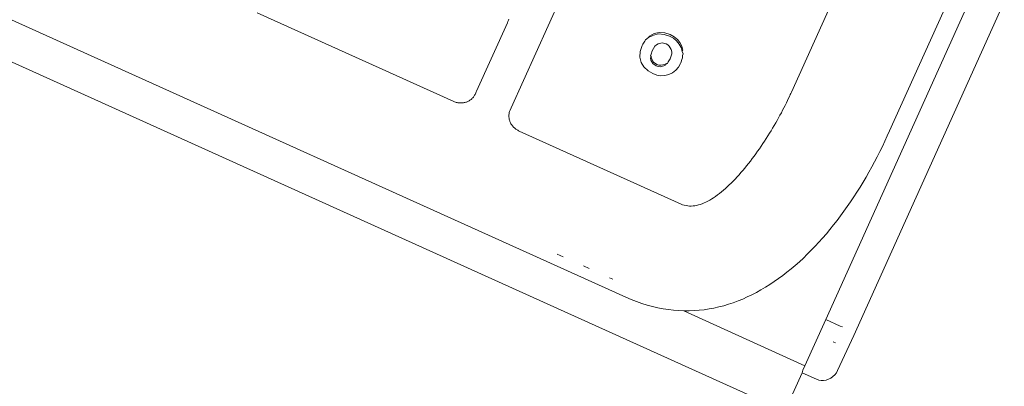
# Model space of a CAD drawing. Header units: millimetres. Extents: x 7483 to 13091, y 8111 to 13871.
# Tile 405 of 656: x 9768.21 to 9773.34, y 10168.42 to 10170.33. Entities that reach past the tile are written whole.
import ezdxf

# ---------------------------------------------------------------- set-up
doc = ezdxf.new("R2010")
doc.units = ezdxf.units.MM
doc.layers.add('2d_2_WYMIAROWA', color=8, linetype='Continuous', lineweight=15)
doc.layers.add('MEBLE PKN', color=150, linetype='Continuous', lineweight=20)
doc.layers.add('a___wymiary', color=7, linetype='Continuous', lineweight=5, true_color=0x000000)
doc.layers.add('wymiary', color=7, linetype='Continuous', lineweight=5, true_color=0xb2b2b2)
doc.styles.add('Arial', font='arial.ttf')
doc.dimstyles.new('wymiary agp1', dxfattribs={"dimtxt": 16, "dimasz": 5, "dimexe": 30, "dimexo": 60, "dimgap": 1.8, "dimtad": 1, "dimdec": 3, "dimrnd": 0.5, "dimdsep": 46, "dimtxsty": 'Arial', "dimblk": 'znacznik', "dimcen": 1.5, "dimse1": 1, "dimse2": 1, "dimclrd": 256, "dimazin": 0, "dimtfac": 1, "dimtdec": 3, "dimtmove": 1, "dimatfit": 3, "dimldrblk": 'znacznik', "dimfxl": 0, "dimlwd": -1, "dimarcsym": 0})

# ---------------------------------------------------------------- blocks, each defined once
blk = doc.blocks.new('WYSPA KASOWA')
at = {"layer": '2d_2_WYMIAROWA'}
for p, q in [((-318.7885, 4.9052), (-313.6444, 16.3127)), ((-318.6019, 5.972), (-314.5528, 14.9623)), ((-318.9344, 4.9888), (-314.5237, 14.7805)), ((-325.6205, 7.432), (-319.1486, 4.5123)), ((-319.9788, 5.1057), (-324.6144, 7.1971)), ((-320.5766, 6.0932), (-320.099, 7.1536)), ((-320.8753, 6.1256), (-321.9011, 6.5883)), ((-318.9146, 6.6177), (-319.1141, 6.1745)), ((-320.5964, 6.5362), (-320.7571, 6.1793)), ((-320.5939, 6.5418), (-320.5964, 6.5362)), ((-320.5924, 6.5458), (-320.5939, 6.5418)), ((-320.5905, 6.5491), (-320.5924, 6.5458)), ((-320.588, 6.5548), (-320.5905, 6.5491)), ((-319.8555, 6.4665), (-319.8311, 6.4799)), ((-319.8346, 6.4721), (-319.8074, 6.4777)), ((-319.8311, 6.4799), (-319.8038, 6.4855)), ((-319.8074, 6.4777), (-319.7787, 6.4757)), ((-319.8038, 6.4855), (-319.7752, 6.4835)), ((-319.7787, 6.4757), (-319.7501, 6.4665)), ((-319.7752, 6.4835), (-319.7465, 6.4742)), ((-319.7465, 6.4742), (-319.7262, 6.463)), ((-319.891, 6.4203), (-319.8896, 6.4245)), ((-319.8896, 6.4245), (-319.8791, 6.4396)), ((-319.8791, 6.4396), (-319.8756, 6.4473)), ((-319.8756, 6.4473), (-319.8591, 6.4587)), ((-319.8591, 6.4587), (-319.8346, 6.4721)), ((-319.8591, 6.4587), (-319.8555, 6.4665)), ((-319.8086, 6.4266), (-319.8184, 6.4212)), ((-319.7883, 6.4308), (-319.8086, 6.4266)), ((-319.7681, 6.4261), (-319.7883, 6.4308)), ((-319.7588, 6.4208), (-319.7681, 6.4261)), ((-319.7501, 6.4665), (-319.7298, 6.4552)), ((-319.7298, 6.4552), (-319.713, 6.4414)), ((-319.7262, 6.463), (-319.7094, 6.4492)), ((-319.713, 6.4414), (-319.6998, 6.4251)), ((-319.7094, 6.4492), (-319.6962, 6.4329)), ((-319.6998, 6.4251), (-319.6901, 6.4063)), ((-319.6962, 6.4329), (-319.6865, 6.414)), ((-319.9051, 6.3564), (-319.9034, 6.3856)), ((-319.9034, 6.3856), (-319.8932, 6.4168)), ((-319.891, 6.4203), (-319.8932, 6.4168)), ((-319.8456, 6.372), (-319.8492, 6.3642)), ((-319.8416, 6.3903), (-319.8456, 6.372)), ((-319.8416, 6.3903), (-319.8271, 6.4133)), ((-319.8184, 6.4212), (-319.8271, 6.4133)), ((-319.7512, 6.4141), (-319.7588, 6.4208)), ((-319.7409, 6.3961), (-319.7512, 6.4141)), ((-319.7462, 6.3477), (-319.7387, 6.3735)), ((-319.7386, 6.3852), (-319.7409, 6.3961)), ((-319.7387, 6.3735), (-319.7386, 6.3852)), ((-319.6901, 6.4063), (-319.6843, 6.386)), ((-319.6865, 6.414), (-319.6807, 6.3938)), ((-319.6807, 6.3938), (-319.6843, 6.386)), ((-319.6843, 6.386), (-319.6793, 6.3733)), ((-319.6793, 6.3733), (-319.6829, 6.3656)), ((-319.8985, 6.3297), (-319.9051, 6.3564)), ((-319.8835, 6.3057), (-319.8985, 6.3297)), ((-319.8457, 6.3602), (-319.8493, 6.3524)), ((-319.8493, 6.3524), (-319.847, 6.3415)), ((-319.8492, 6.3642), (-319.8457, 6.3602)), ((-319.847, 6.3415), (-319.8366, 6.3235)), ((-319.8457, 6.3602), (-319.8434, 6.3493)), ((-319.8434, 6.3493), (-319.833, 6.3313)), ((-319.833, 6.3313), (-319.8366, 6.3235)), ((-319.8366, 6.3235), (-319.8197, 6.3114)), ((-319.833, 6.3313), (-319.8161, 6.3192)), ((-319.8161, 6.3192), (-319.806, 6.3158)), ((-319.7756, 6.3187), (-319.766, 6.3242)), ((-319.7695, 6.3165), (-319.766, 6.3242)), ((-319.766, 6.3242), (-319.7608, 6.3244)), ((-319.7608, 6.3244), (-319.7572, 6.3322)), ((-319.7572, 6.3322), (-319.7462, 6.3477)), ((-319.6931, 6.324), (-319.7041, 6.3045)), ((-319.6918, 6.3277), (-319.6931, 6.324)), ((-319.6896, 6.3317), (-319.6918, 6.3277)), ((-319.6858, 6.3449), (-319.6896, 6.3317)), ((-319.6823, 6.3526), (-319.6858, 6.3449)), ((-319.6829, 6.3656), (-319.6823, 6.3526)), ((-319.8625, 6.2858), (-319.8835, 6.3057)), ((-319.8377, 6.2711), (-319.8625, 6.2858)), ((-319.8162, 6.2635), (-319.8377, 6.2711)), ((-319.8197, 6.3114), (-319.8096, 6.308)), ((-319.8096, 6.308), (-319.7995, 6.3068)), ((-319.806, 6.3158), (-319.7959, 6.3145)), ((-319.7995, 6.3068), (-319.7792, 6.311)), ((-319.7959, 6.3145), (-319.7756, 6.3187)), ((-319.7792, 6.311), (-319.7695, 6.3165)), ((-319.7341, 6.2758), (-319.7533, 6.2666)), ((-319.7177, 6.2884), (-319.7341, 6.2758)), ((-319.7041, 6.3045), (-319.7177, 6.2884)), ((-319.7949, 6.2602), (-319.8162, 6.2635)), ((-319.774, 6.2612), (-319.7949, 6.2602)), ((-319.7533, 6.2666), (-319.774, 6.2612)), ((-320.763, 6.1663), (-320.7649, 6.1624)), ((-320.7589, 6.1753), (-320.763, 6.1663)), ((-320.7571, 6.1793), (-320.7589, 6.1753)), ((-319.1173, 6.1674), (-319.1201, 6.1616)), ((-319.1173, 6.1674), (-319.1156, 6.1711)), ((-319.1141, 6.1745), (-319.1156, 6.1711)), ((-320.8713, 6.1239), (-320.8753, 6.1256)), ((-320.8671, 6.1224), (-320.8713, 6.1239)), ((-320.863, 6.1211), (-320.8671, 6.1224)), ((-320.8588, 6.12), (-320.863, 6.1211)), ((-320.8546, 6.1192), (-320.8588, 6.12)), ((-320.8505, 6.1185), (-320.8546, 6.1192)), ((-320.8463, 6.1181), (-320.8505, 6.1185)), ((-320.8421, 6.1178), (-320.8463, 6.1181)), ((-320.8379, 6.1178), (-320.8421, 6.1178)), ((-320.8338, 6.1179), (-320.8379, 6.1178)), ((-320.8296, 6.1183), (-320.8338, 6.1179)), ((-320.8256, 6.1188), (-320.8296, 6.1183)), ((-320.8215, 6.1196), (-320.8256, 6.1188)), ((-320.8176, 6.1205), (-320.8215, 6.1196)), ((-320.8136, 6.1216), (-320.8176, 6.1205)), ((-320.8098, 6.1229), (-320.8136, 6.1216)), ((-320.806, 6.1243), (-320.8098, 6.1229)), ((-320.8023, 6.126), (-320.806, 6.1243)), ((-320.7987, 6.1278), (-320.8023, 6.126)), ((-320.7952, 6.1298), (-320.7987, 6.1278)), ((-320.7917, 6.132), (-320.7952, 6.1298)), ((-320.7884, 6.1343), (-320.7917, 6.132)), ((-320.7853, 6.1368), (-320.7884, 6.1343)), ((-320.7822, 6.1395), (-320.7853, 6.1368)), ((-320.7793, 6.1423), (-320.7822, 6.1395)), ((-320.7765, 6.1453), (-320.7793, 6.1423)), ((-320.7738, 6.1484), (-320.7765, 6.1453)), ((-320.7713, 6.1517), (-320.7738, 6.1484)), ((-320.769, 6.1551), (-320.7713, 6.1517)), ((-320.7669, 6.1587), (-320.769, 6.1551)), ((-320.7649, 6.1624), (-320.7669, 6.1587)), ((-319.1406, 6.1179), (-319.1468, 6.1054)), ((-319.1346, 6.1303), (-319.1406, 6.1179)), ((-319.1288, 6.1425), (-319.1346, 6.1303)), ((-319.1233, 6.1545), (-319.1288, 6.1425)), ((-319.1201, 6.1616), (-319.1233, 6.1545)), ((-320.5874, 6.061), (-320.5868, 6.0651)), ((-320.5868, 6.0651), (-320.586, 6.0691)), ((-320.586, 6.0691), (-320.5849, 6.0731)), ((-320.5849, 6.0731), (-320.5836, 6.0771)), ((-320.5836, 6.0771), (-320.5821, 6.081)), ((-320.5821, 6.081), (-320.5766, 6.0932)), ((-319.1668, 6.0668), (-319.1739, 6.0537)), ((-319.16, 6.0798), (-319.1668, 6.0668)), ((-319.1533, 6.0926), (-319.16, 6.0798)), ((-319.1468, 6.1054), (-319.1533, 6.0926)), ((-320.5881, 6.0529), (-320.5879, 6.0569)), ((-320.5881, 6.0488), (-320.5881, 6.0529)), ((-320.5879, 6.0447), (-320.5881, 6.0488)), ((-320.5879, 6.0569), (-320.5874, 6.061)), ((-320.5875, 6.0407), (-320.5879, 6.0447)), ((-320.5869, 6.0367), (-320.5875, 6.0407)), ((-320.5861, 6.0327), (-320.5869, 6.0367)), ((-320.5851, 6.0288), (-320.5861, 6.0327)), ((-320.584, 6.0249), (-320.5851, 6.0288)), ((-320.5826, 6.0211), (-320.584, 6.0249)), ((-320.5811, 6.0174), (-320.5826, 6.0211)), ((-320.5793, 6.0137), (-320.5811, 6.0174)), ((-320.5774, 6.01), (-320.5793, 6.0137)), ((-319.1963, 6.0138), (-319.2041, 6.0004)), ((-319.1886, 6.0272), (-319.1963, 6.0138)), ((-319.1812, 6.0405), (-319.1886, 6.0272)), ((-319.1739, 6.0537), (-319.1812, 6.0405)), ((-320.5753, 6.0065), (-320.5774, 6.01)), ((-320.5731, 6.0031), (-320.5753, 6.0065)), ((-320.5707, 5.9997), (-320.5731, 6.0031)), ((-320.5681, 5.9965), (-320.5707, 5.9997)), ((-320.5653, 5.9934), (-320.5681, 5.9965)), ((-320.5624, 5.9904), (-320.5653, 5.9934)), ((-320.5593, 5.9875), (-320.5624, 5.9904)), ((-320.5561, 5.9847), (-320.5593, 5.9875)), ((-320.5527, 5.9821), (-320.5561, 5.9847)), ((-320.5492, 5.9797), (-320.5527, 5.9821)), ((-320.5455, 5.9774), (-320.5492, 5.9797)), ((-320.5417, 5.9753), (-320.5455, 5.9774)), ((-320.5378, 5.9733), (-320.5417, 5.9753)), ((-320.5343, 5.9717), (-320.5378, 5.9733)), ((-319.6903, 5.5909), (-320.5343, 5.9717)), ((-319.2285, 5.96), (-319.237, 5.9465)), ((-319.2202, 5.9735), (-319.2285, 5.96)), ((-319.2121, 5.987), (-319.2202, 5.9735)), ((-319.2041, 6.0004), (-319.2121, 5.987)), ((-318.6138, 5.9462), (-318.6019, 5.972)), ((-319.2543, 5.9196), (-319.2632, 5.9062)), ((-319.2456, 5.9331), (-319.2543, 5.9196)), ((-319.237, 5.9465), (-319.2456, 5.9331)), ((-318.6264, 5.9189), (-318.6395, 5.8918)), ((-318.6138, 5.9462), (-318.6264, 5.9189)), ((-319.2905, 5.8665), (-319.2999, 5.8535)), ((-319.2813, 5.8797), (-319.2905, 5.8665)), ((-319.2722, 5.8929), (-319.2813, 5.8797)), ((-319.2632, 5.9062), (-319.2722, 5.8929)), ((-318.6528, 5.8647), (-318.6666, 5.8377)), ((-318.6395, 5.8918), (-318.6528, 5.8647)), ((-319.3284, 5.8152), (-319.3381, 5.8027)), ((-319.3188, 5.8278), (-319.3284, 5.8152)), ((-319.3093, 5.8406), (-319.3188, 5.8278)), ((-319.2999, 5.8535), (-319.3093, 5.8406)), ((-318.6807, 5.8109), (-318.6951, 5.7842)), ((-318.6666, 5.8377), (-318.6807, 5.8109)), ((-319.3777, 5.7548), (-319.3877, 5.7434)), ((-319.3677, 5.7665), (-319.3777, 5.7548)), ((-319.3578, 5.7783), (-319.3677, 5.7665)), ((-319.3479, 5.7904), (-319.3578, 5.7783)), ((-319.3381, 5.8027), (-319.3479, 5.7904)), ((-318.7099, 5.7577), (-318.725, 5.7314)), ((-318.6951, 5.7842), (-318.7099, 5.7577)), ((-319.418, 5.7108), (-319.4282, 5.7006)), ((-319.4079, 5.7214), (-319.418, 5.7108)), ((-319.3977, 5.7323), (-319.4079, 5.7214)), ((-319.3877, 5.7434), (-319.3977, 5.7323)), ((-318.7405, 5.7052), (-318.7563, 5.6793)), ((-318.725, 5.7314), (-318.7405, 5.7052)), ((-319.4792, 5.6542), (-319.4894, 5.646)), ((-319.469, 5.6627), (-319.4792, 5.6542)), ((-319.4588, 5.6716), (-319.469, 5.6627)), ((-319.4486, 5.6809), (-319.4588, 5.6716)), ((-319.4384, 5.6906), (-319.4486, 5.6809)), ((-319.4282, 5.7006), (-319.4384, 5.6906)), ((-318.7724, 5.6536), (-318.7889, 5.6282)), ((-318.7563, 5.6793), (-318.7724, 5.6536)), ((-319.56, 5.601), (-319.5699, 5.5965)), ((-319.55, 5.606), (-319.56, 5.601)), ((-319.54, 5.6115), (-319.55, 5.606)), ((-319.53, 5.6175), (-319.54, 5.6115)), ((-319.5199, 5.624), (-319.53, 5.6175)), ((-319.5097, 5.6309), (-319.5199, 5.624)), ((-319.4996, 5.6382), (-319.5097, 5.6309)), ((-319.4894, 5.646), (-319.4996, 5.6382)), ((-318.8057, 5.603), (-318.8228, 5.5782)), ((-318.7889, 5.6282), (-318.8057, 5.603)), ((-319.6817, 5.5875), (-319.6903, 5.5909)), ((-319.673, 5.5847), (-319.6817, 5.5875)), ((-319.6642, 5.5827), (-319.673, 5.5847)), ((-319.6552, 5.5813), (-319.6642, 5.5827)), ((-319.6462, 5.5805), (-319.6552, 5.5813)), ((-319.637, 5.5804), (-319.6462, 5.5805)), ((-319.6277, 5.581), (-319.637, 5.5804)), ((-319.6182, 5.5821), (-319.6277, 5.581)), ((-319.6087, 5.5838), (-319.6182, 5.5821)), ((-319.5992, 5.5862), (-319.6087, 5.5838)), ((-319.5895, 5.5891), (-319.5992, 5.5862)), ((-319.5797, 5.5925), (-319.5895, 5.5891)), ((-319.5699, 5.5965), (-319.5797, 5.5925)), ((-318.8402, 5.5537), (-318.858, 5.5294)), ((-318.8228, 5.5782), (-318.8402, 5.5537)), ((-318.876, 5.5056), (-318.8944, 5.4821)), ((-318.858, 5.5294), (-318.876, 5.5056)), ((-318.9131, 5.459), (-318.932, 5.4363)), ((-318.8944, 5.4821), (-318.9131, 5.459)), ((-318.9513, 5.414), (-318.9708, 5.3922)), ((-318.932, 5.4363), (-318.9513, 5.414)), ((-319.0108, 5.3499), (-319.0312, 5.3295)), ((-318.9907, 5.3708), (-319.0108, 5.3499)), ((-318.9708, 5.3922), (-318.9907, 5.3708)), ((-320.3369, 5.3301), (-320.3057, 5.316)), ((-319.0519, 5.3096), (-319.0728, 5.2903)), ((-319.0312, 5.3295), (-319.0519, 5.3096)), ((-320.1996, 5.2682), (-320.1696, 5.2546)), ((-319.1156, 5.2533), (-319.1373, 5.2356)), ((-319.0941, 5.2715), (-319.1156, 5.2533)), ((-319.0728, 5.2903), (-319.0941, 5.2715)), ((-320.0638, 5.2069), (-320.0465, 5.1991)), ((-319.1816, 5.2022), (-319.2041, 5.1864)), ((-319.1593, 5.2186), (-319.1816, 5.2022)), ((-319.1373, 5.2356), (-319.1593, 5.2186)), ((-319.2732, 5.1432), (-319.2966, 5.1303)), ((-319.2499, 5.1569), (-319.2732, 5.1432)), ((-319.2269, 5.1714), (-319.2499, 5.1569)), ((-319.2041, 5.1864), (-319.2269, 5.1714)), ((-319.9504, 5.0935), (-319.9788, 5.1057)), ((-319.9222, 5.0825), (-319.9504, 5.0935)), ((-319.3929, 5.0859), (-319.4175, 5.0768)), ((-319.3685, 5.0958), (-319.3929, 5.0859)), ((-319.3443, 5.1065), (-319.3685, 5.0958)), ((-319.3204, 5.118), (-319.3443, 5.1065)), ((-319.2966, 5.1303), (-319.3204, 5.118)), ((-319.8941, 5.0727), (-319.9222, 5.0825)), ((-319.8662, 5.064), (-319.8941, 5.0727)), ((-319.8384, 5.0565), (-319.8662, 5.064)), ((-319.8107, 5.0501), (-319.8384, 5.0565)), ((-319.7832, 5.0448), (-319.8107, 5.0501)), ((-319.7559, 5.0406), (-319.7832, 5.0448)), ((-319.7288, 5.0375), (-319.7559, 5.0406)), ((-319.7018, 5.0354), (-319.7288, 5.0375)), ((-319.675, 5.0344), (-319.7018, 5.0354)), ((-319.622, 5.0353), (-319.6484, 5.0344)), ((-319.5957, 5.0373), (-319.622, 5.0353)), ((-319.5697, 5.0402), (-319.5957, 5.0373)), ((-319.5438, 5.044), (-319.5697, 5.0402)), ((-319.5182, 5.0488), (-319.5438, 5.044)), ((-319.4927, 5.0545), (-319.5182, 5.0488)), ((-319.4674, 5.0611), (-319.4927, 5.0545)), ((-319.4424, 5.0685), (-319.4674, 5.0611)), ((-319.4175, 5.0768), (-319.4424, 5.0685)), ((-319.6484, 5.0344), (-319.675, 5.0344)), ((-319.675, 5.0344), (-319.044, 4.7469)), ((-319.044, 4.7469), (-318.9344, 4.9888)), ((-318.9344, 4.9888), (-318.8596, 4.9551)), ((-318.8596, 4.9551), (-318.8477, 4.9503)), ((-318.7885, 4.9052), (-318.8732, 4.7239)), ((-318.8967, 4.8724), (-318.8937, 4.8711)), ((-318.8937, 4.8711), (-318.8847, 4.8678)), ((-319.044, 4.7469), (-319.054, 4.7244)), ((-319.0588, 4.7116), (-319.1486, 4.5123)), ((-319.0588, 4.7116), (-319.054, 4.7244)), ((-319.0588, 4.7116), (-318.9841, 4.6778)), ((-318.9841, 4.6778), (-318.9719, 4.6735)), ((-318.9206, 4.6774), (-318.9332, 4.6733)), ((-318.9087, 4.6835), (-318.9206, 4.6774)), ((-318.8978, 4.6914), (-318.9087, 4.6835)), ((-318.888, 4.7009), (-318.8978, 4.6914)), ((-318.8798, 4.7119), (-318.888, 4.7009)), ((-318.8732, 4.7239), (-318.8798, 4.7119)), ((-318.9592, 4.6713), (-318.9719, 4.6735)), ((-318.9462, 4.6712), (-318.9592, 4.6713)), ((-318.9332, 4.6733), (-318.9462, 4.6712))]:
    blk.add_line(p, q, dxfattribs=at)
blk = doc.blocks.new('znacznik')
at = {"layer": 'a___wymiary'}
for p, q in [((0, 1.3936), (0, -1.3936)), ((1.3936, 0), (-1.3936, 0))]:
    blk.add_line(p, q, dxfattribs=at)
at = {"layer": 'a___wymiary', "const_width": 0.2}
blk.add_lwpolyline([(0.8759, 0.8759), (-0.8759, -0.8759)], dxfattribs=at)
blk = doc.blocks.new('*D1303')
at = {"layer": 'Defpoints', "color": 0, "transparency": 16777216}
for p in [(8555.2864, 11469.3622), (10277.0226, 11469.3622), (8692.0284, 9219.5616)]:
    blk.add_point(p, dxfattribs=at)
at = {"layer": 'wymiary', "color": 253, "true_color": 0x999999, "transparency": 16777216}
blk.add_line((8555.2864, 9224.5616), (8555.2864, 11464.3622), dxfattribs=at)
at = {"layer": 'wymiary', "color": 253, "true_color": 0x999999, "transparency": 16777216, "xscale": 5, "yscale": 5, "zscale": 5}
for p, rotation in [((8555.2864, 11469.3622), 90), ((8555.2864, 9219.5616), 270)]:
    blk.add_blockref('znacznik', p, dxfattribs=dict(at, rotation=rotation))
at = {"layer": 'wymiary', "color": 18, "true_color": 0x000000, "transparency": 16777216, "insert": (8545.3172, 10344.4619), "char_height": 16, "attachment_point": 5, "rotation": 90, "style": 'Arial'}
blk.add_mtext('2250', dxfattribs=at)

msp = doc.modelspace()

# ---------------------------------------------------------------- block references
at = {"layer": 'MEBLE PKN'}
msp.add_blockref('WYSPA KASOWA', (10091.3465, 10163.7776), dxfattribs=at)

# ---------------------------------------------------------------- dimensions: what is measured, and where the dimension line sits
at = {"layer": 'wymiary'}
dim = msp.add_linear_dim(base=(8555.2864, 11469.3622), p1=(8692.0284, 9219.5616), p2=(10277.0226, 11469.3622), angle=90, dimstyle='wymiary agp1', override={"dimblk": 'znacznik'}, dxfattribs=at)
dim.commit()
dim.dimension.update_dxf_attribs({"geometry": '*D1303', "text_midpoint": (8545.3172, 10344.4619)})

doc.saveas('drawing.dxf')
